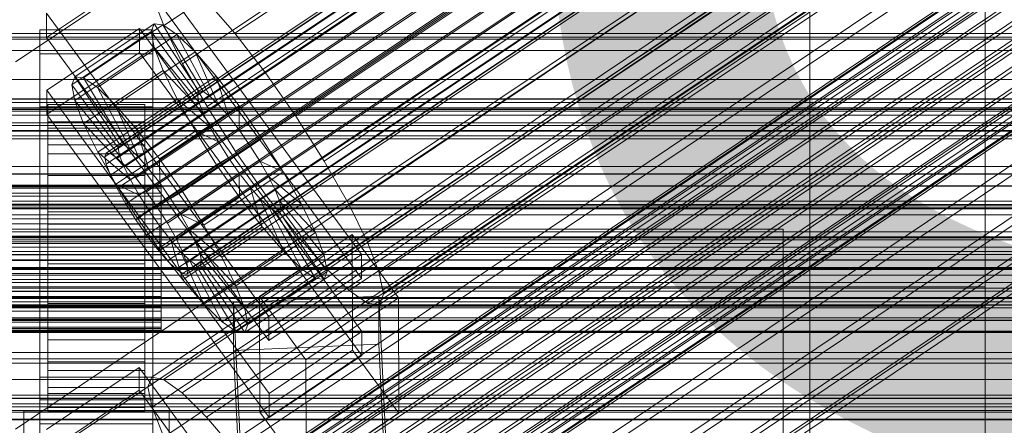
# Model space of a CAD drawing. Header units: millimetres. Extents: x -4395 to 65662, y -65530 to 6847.
# Tile 456 of 656: x 130 to 252, y -33099 to -33049. Entities that reach past the tile are written whole.
import ezdxf

# ---------------------------------------------------------------- set-up
doc = ezdxf.new("R2010")
doc.units = ezdxf.units.MM
for name, color, linetype, lineweight in [('COTAS_P', 1, 'Continuous', 0), ('frontal_C01', 7, 'Continuous', 0), ('frontal_C02', 7, 'Continuous', 0), ('frontal_C03', 7, 'Continuous', 0), ('frontal_C03-dry', 7, 'Continuous', 0), ('frontal_secador', 7, 'Continuous', 0)]:
    doc.layers.add(name, color=color, linetype=linetype, lineweight=lineweight)
doc.dimstyles.new('R19_100', dxfattribs={"dimtxt": 250, "dimasz": 150, "dimexe": 150, "dimexo": 80, "dimgap": 100, "dimtad": 1, "dimtih": 1, "dimtoh": 1, "dimdsep": 46, "dimcen": 0.09, "dimadec": 0, "dimazin": 0, "dimtfac": 1, "dimtdec": 4, "dimtofl": 0, "dimtmove": 0, "dimatfit": 3, "dimfxl": 1, "dimtolj": 1, "dimtzin": 0, "dimarcsym": 0})

# ---------------------------------------------------------------- blocks, each defined once
blk = doc.blocks.new('DIM_R33_44')
at = {"layer": 'COTAS_P'}
for p, q in [((-150, -32200), (550, -32200)), ((550, -32200), (505, -32350)), ((550, -34800), (550, -32200)), ((550, -32200), (595, -32350)), ((550, -34800), (505, -34650)), ((550, -34800), (595, -34650)), ((-150, -34800), (550, -34800))]:
    blk.add_line(p, q, dxfattribs=at)
blk.add_text('2600 P', height=250, rotation=90, dxfattribs=at).set_placement((450, -33500))

msp = doc.modelspace()

# ---------------------------------------------------------------- linework, layer by layer
at = {"layer": 'frontal_C01'}
for p, q in [((146.872, -33092.982), (331.181, -32969.113)), ((148.32, -33093.247), (332.629, -32969.378)), ((146.383, -33094.158), (330.692, -32970.289)), ((150.629, -33094.933), (334.938, -32971.064)), ((141.045, -33116.952), (354.844, -32973.264)), ((141.218, -33116.536), (355.017, -32972.847)), ((141.731, -33116.629), (355.53, -32972.941)), ((146.887, -33096.693), (331.197, -32972.824)), ((141.224, -33117.851), (355.022, -32974.162)), ((142.549, -33117.227), (356.348, -32973.539)), ((143.617, -33118.288), (357.415, -32974.599)), ((153.641, -33097.927), (337.95, -32974.058)), ((141.742, -33119.17), (355.541, -32975.481)), ((144.861, -33119.739), (358.659, -32976.051)), ((148.35, -33100.416), (332.659, -32976.547)), ((142.565, -33120.819), (356.363, -32977.131)), ((359.995, -32977.794), (146.196, -33121.483)), ((157.152, -33102.024), (341.461, -32978.154)), ((143.635, -33122.688), (357.434, -32978.999)), ((147.533, -33123.399), (361.332, -32979.711)), ((144.881, -33124.647), (358.68, -32980.958)), ((148.779, -33125.358), (362.578, -32981.67)), ((150.672, -33105.072), (334.981, -32981.203)), ((146.218, -33126.563), (360.017, -32982.875)), ((345.231, -32983.075), (160.922, -33106.944)), ((149.85, -33127.227), (363.648, -32983.538)), ((147.554, -33128.307), (361.352, -32984.618)), ((150.672, -33128.876), (364.471, -32985.188)), ((148.798, -33129.758), (362.596, -32986.07)), ((151.191, -33130.195), (364.989, -32986.507)), ((153.694, -33110.344), (338.003, -32986.475)), ((149.865, -33130.819), (363.664, -32987.131)), ((150.683, -33131.417), (364.482, -32987.728)), ((151.196, -33131.51), (364.995, -32987.822)), ((151.369, -33131.094), (365.168, -32987.406)), ((164.693, -33112.353), (349.002, -32988.484)), ((157.211, -33115.874), (341.52, -32992.004)), ((168.21, -33117.882), (352.519, -32994.013)), ((160.982, -33121.283), (345.291, -32997.413)), ((171.232, -33123.155), (355.541, -32999.285)), ((164.752, -33126.203), (349.061, -33002.334)), ((173.554, -33127.811), (357.863, -33003.942)), ((168.263, -33130.3), (352.572, -33006.431)), ((175.016, -33131.534), (359.326, -33007.664)), ((171.275, -33133.294), (355.584, -33009.424)), ((173.584, -33134.98), (357.893, -33011.111)), ((175.521, -33134.069), (359.83, -33010.2)), ((175.032, -33135.245), (359.341, -33011.375)), ((228.298, -33033.331), (130, -33099.395)), ((228.298, -33159.609), (228.298, -33033.331)), ((130, -33105.154), (228.298, -33039.09)), ((228.298, -33039.09), (228.298, -33165.368)), ((342.5, -33050.425), (-342.5, -33050.425)), ((342.5, -33056.14), (-342.5, -33056.14)), ((342.5, -33061.807), (-342.5, -33061.807)), ((-342.5, -33069.274), (342.5, -33069.274)), ((300, -33075.619), (-300, -33075.619)), ((342.5, -33075.959), (-342.5, -33075.959)), ((342.5, -33084.041), (-342.5, -33084.041)), ((300, -33084.381), (-300, -33084.381)), ((342.5, -33090.726), (-342.5, -33090.726)), ((133.809, -33099.475), (145.277, -33091.768)), ((145.277, -33091.768), (145.289, -33094.59)), ((145.277, -33091.768), (172.809, -33129.479)), ((146.383, -33094.158), (146.872, -33092.982)), ((146.872, -33092.982), (148.32, -33093.247)), ((148.32, -33093.247), (150.629, -33094.933)), ((145.289, -33094.59), (133.821, -33102.298)), ((172.821, -33132.302), (145.289, -33094.59)), ((146.887, -33096.693), (146.383, -33094.158)), ((150.629, -33094.933), (153.641, -33097.927)), ((148.35, -33100.416), (146.887, -33096.693)), ((342.5, -33098.193), (-342.5, -33098.193)), ((153.641, -33097.927), (157.152, -33102.024))]:
    msp.add_line(p, q, dxfattribs=at)
at = {"layer": 'frontal_C02'}
for p, q in [((141.218, -33065.225), (355.017, -32922.25)), ((250, -35767.183), (250, -32921.727)), ((141.045, -33065.68), (354.844, -32922.705)), ((141.731, -33065.281), (355.53, -32922.306)), ((142.549, -33065.844), (356.348, -32922.869)), ((141.224, -33066.614), (355.022, -32923.639)), ((143.617, -33066.875), (357.415, -32923.899)), ((141.742, -33067.964), (355.541, -32924.988)), ((144.861, -33068.303), (358.659, -32925.328)), ((142.565, -33069.637), (356.363, -32926.662)), ((359.995, -32927.058), (146.196, -33070.033)), ((148.35, -33049.445), (332.659, -32926.19)), ((250, -32926.497), (250, -35771.953)), ((157.152, -33050.404), (341.461, -32927.149)), ((143.635, -33071.521), (357.434, -32928.545)), ((147.533, -33071.945), (361.332, -32928.97)), ((144.881, -33073.486), (358.68, -32930.51)), ((148.779, -33073.91), (362.578, -32930.935)), ((150.672, -33054.168), (334.981, -32930.914)), ((146.218, -33075.398), (360.017, -32932.423)), ((149.85, -33075.793), (363.648, -32932.818)), ((345.231, -32932.03), (160.922, -33055.285)), ((147.554, -33077.127), (361.352, -32934.152)), ((148.798, -33078.556), (362.596, -32935.581)), ((150.672, -33077.467), (364.471, -32934.492)), ((149.865, -33079.587), (363.664, -32936.612)), ((151.191, -33078.817), (364.989, -32935.842)), ((151.369, -33079.751), (365.168, -32936.776)), ((153.694, -33059.484), (338.003, -32936.229)), ((150.683, -33080.15), (364.482, -32937.174)), ((151.196, -33080.205), (364.995, -32937.23)), ((164.693, -33060.682), (349.002, -32937.427)), ((157.211, -33065.029), (341.52, -32941.774)), ((168.21, -33066.227), (352.519, -32942.972)), ((160.982, -33070.426), (345.291, -32947.171)), ((171.232, -33071.542), (355.541, -32948.287)), ((164.752, -33075.307), (349.061, -32952.052)), ((173.554, -33076.265), (357.863, -32953.011)), ((168.263, -33079.339), (352.572, -32956.085)), ((175.016, -33080.075), (359.326, -32956.82)), ((171.275, -33082.248), (355.584, -32958.994)), ((175.521, -33082.711), (359.83, -32959.456)), ((173.584, -33083.836), (357.893, -32960.581)), ((175.032, -33083.994), (359.341, -32960.739)), ((228.298, -33115.864), (228.298, -32982.474)), ((130, -33053.94), (228.298, -32988.204)), ((228.298, -32988.204), (228.298, -33121.594)), ((145.277, -33040.26), (172.809, -33077.782)), ((145.289, -33043.24), (133.821, -33050.91)), ((172.821, -33080.763), (145.289, -33043.24)), ((148.35, -33049.445), (146.887, -33045.635)), ((153.641, -33046.371), (157.152, -33050.404)), ((133.821, -33050.91), (133.809, -33047.929)), ((161.341, -33085.452), (133.809, -33047.929)), ((133, -33052.952), (133, -33049.972)), ((133, -33049.972), (147, -33049.972)), ((133, -33095.79), (133, -33049.972)), ((133.847, -33057.467), (145.315, -33049.798)), ((136.948, -33056.767), (146.777, -33050.194)), ((137.313, -33055.808), (147.143, -33049.234)), ((138.396, -33055.926), (148.226, -33049.352)), ((145.315, -33049.798), (145.327, -33052.778)), ((145.315, -33049.798), (172.847, -33087.32)), ((147.143, -33049.234), (146.777, -33050.194)), ((146.777, -33050.194), (152.513, -33058.011)), ((146.777, -33050.194), (147.155, -33052.165)), ((147, -33049.972), (147, -33052.952)), ((147, -33049.972), (147, -33095.79)), ((148.226, -33049.352), (147.143, -33049.234)), ((147.143, -33049.234), (152.686, -33057.556)), ((149.953, -33050.54), (148.226, -33049.352)), ((148.226, -33049.352), (153.199, -33057.612)), ((150.672, -33054.168), (148.35, -33049.445)), ((133.821, -33050.91), (161.353, -33088.432)), ((140.123, -33057.113), (149.953, -33050.54)), ((152.207, -33052.716), (149.953, -33050.54)), ((149.953, -33050.54), (154.017, -33058.175)), ((157.152, -33050.404), (160.922, -33055.285)), ((137.325, -33058.739), (147.155, -33052.165)), ((147.155, -33052.165), (152.692, -33058.945)), ((147.155, -33052.165), (148.249, -33055.015)), ((147, -33052.952), (133, -33052.952)), ((133, -33052.952), (133, -33098.77)), ((145.327, -33052.778), (133.859, -33060.447)), ((142.377, -33059.289), (152.207, -33052.716)), ((172.859, -33090.3), (145.327, -33052.778)), ((147, -33098.77), (147, -33052.952)), ((154.833, -33055.732), (152.207, -33052.716)), ((152.207, -33052.716), (155.085, -33059.205)), ((138.419, -33061.589), (148.249, -33055.015)), ((148.249, -33055.015), (153.21, -33060.295)), ((148.249, -33055.015), (149.985, -33058.548)), ((153.694, -33059.484), (150.672, -33054.168)), ((136.948, -33056.767), (137.313, -33055.808)), ((142.856, -33064.13), (137.313, -33055.808)), ((137.313, -33055.808), (138.396, -33055.926)), ((143.369, -33064.186), (138.396, -33055.926)), ((138.396, -33055.926), (140.123, -33057.113)), ((145.003, -33062.306), (154.833, -33055.732)), ((157.653, -33059.383), (154.833, -33055.732)), ((154.833, -33055.732), (156.329, -33060.634)), ((160.922, -33055.285), (164.693, -33060.682)), ((133.859, -33060.447), (133.847, -33057.467)), ((161.379, -33094.989), (133.847, -33057.467)), ((142.683, -33064.584), (136.948, -33056.767)), ((137.325, -33058.739), (136.948, -33056.767)), ((144.188, -33064.748), (140.123, -33057.113)), ((140.123, -33057.113), (142.377, -33059.289)), ((152.686, -33057.556), (142.856, -33064.13)), ((152.513, -33058.011), (152.686, -33057.556)), ((152.686, -33057.556), (153.199, -33057.612)), ((142.862, -33065.518), (137.325, -33058.739)), ((138.419, -33061.589), (137.325, -33058.739)), ((140.156, -33065.122), (149.985, -33058.548)), ((152.513, -33058.011), (142.683, -33064.584)), ((153.199, -33057.612), (143.369, -33064.186)), ((154.017, -33058.175), (144.188, -33064.748)), ((149.985, -33058.548), (154.033, -33061.968)), ((149.985, -33058.548), (152.246, -33062.524)), ((152.692, -33058.945), (152.513, -33058.011)), ((153.199, -33057.612), (154.017, -33058.175)), ((154.017, -33058.175), (155.085, -33059.205)), ((-450, -33059.848), (450, -33059.848)), ((133, -33062.49), (133, -33059.509)), ((133, -33059.509), (147, -33059.509)), ((133, -33105.328), (133, -33059.509)), ((134, -33069.193), (134, -33059.201)), ((134, -33059.201), (134, -33059.647)), ((134, -33059.201), (146, -33059.201)), ((134, -33060.049), (134, -33059.201)), ((134, -33069.404), (134, -33059.647)), ((134, -33059.647), (134, -33061.357)), ((134, -33059.647), (146, -33059.647)), ((145.255, -33065.779), (142.377, -33059.289)), ((142.377, -33059.289), (145.003, -33062.306)), ((152.692, -33058.945), (142.862, -33065.518)), ((155.085, -33059.205), (145.255, -33065.779)), ((146, -33059.647), (146, -33059.201)), ((146, -33059.201), (146, -33069.193)), ((146, -33059.201), (146, -33060.049)), ((146, -33061.357), (146, -33059.647)), ((146, -33059.647), (146, -33069.404)), ((147, -33059.509), (147, -33062.49)), ((147, -33059.509), (147, -33105.328)), ((157.653, -33059.383), (147.823, -33065.957)), ((153.21, -33060.295), (152.692, -33058.945)), ((157.211, -33065.029), (153.694, -33059.484)), ((155.085, -33059.205), (156.329, -33060.634)), ((157.665, -33062.364), (157.653, -33059.383)), ((160.474, -33063.42), (157.653, -33059.383)), ((133.859, -33060.447), (161.391, -33097.97)), ((134, -33069.594), (134, -33060.049)), ((134, -33060.049), (146, -33060.049)), ((134, -33062.133), (134, -33060.049)), ((153.21, -33060.295), (143.38, -33066.868)), ((146, -33060.049), (146, -33069.594)), ((146, -33060.049), (146, -33062.133)), ((156.329, -33060.634), (146.499, -33067.208)), ((154.033, -33061.968), (153.21, -33060.295)), ((156.329, -33060.634), (157.665, -33062.364)), ((164.693, -33060.682), (168.21, -33066.227)), ((134, -33070.214), (134, -33061.357)), ((134, -33061.357), (134, -33064.213)), ((134, -33061.357), (146, -33061.357)), ((134, -33070.581), (134, -33062.133)), ((134, -33062.133), (146, -33062.133)), ((134, -33065.31), (134, -33062.133)), ((143.38, -33066.868), (138.419, -33061.589)), ((140.156, -33065.122), (138.419, -33061.589)), ((154.033, -33061.968), (144.203, -33068.542)), ((146.499, -33067.208), (145.003, -33062.306)), ((145.003, -33062.306), (147.823, -33065.957)), ((146, -33064.213), (146, -33061.357)), ((146, -33061.357), (146, -33070.214)), ((146, -33062.133), (146, -33070.581)), ((146, -33062.133), (146, -33065.31)), ((147.835, -33068.937), (157.665, -33062.364)), ((155.103, -33063.852), (154.033, -33061.968)), ((157.665, -33062.364), (159.001, -33064.276)), ((147, -33062.49), (133, -33062.49)), ((133, -33062.49), (133, -33108.308)), ((142.416, -33069.098), (152.246, -33062.524)), ((147, -33108.308), (147, -33062.49)), ((150.644, -33069.994), (160.474, -33063.42)), ((152.246, -33062.524), (155.103, -33063.852)), ((152.246, -33062.524), (154.877, -33066.672)), ((160.474, -33063.42), (159.001, -33064.276)), ((163.105, -33067.568), (160.474, -33063.42)), ((134, -33071.567), (134, -33064.213)), ((134, -33064.213), (134, -33068.021)), ((134, -33064.213), (146, -33064.213)), ((142.856, -33064.13), (142.683, -33064.584)), ((142.683, -33064.584), (142.862, -33065.518)), ((143.369, -33064.186), (142.856, -33064.13)), ((144.188, -33064.748), (143.369, -33064.186)), ((145.255, -33065.779), (144.188, -33064.748)), ((155.103, -33063.852), (145.274, -33070.425)), ((146, -33068.021), (146, -33064.213)), ((146, -33064.213), (146, -33071.567)), ((159.001, -33064.276), (149.171, -33070.85)), ((156.35, -33065.816), (155.103, -33063.852)), ((159.001, -33064.276), (160.247, -33066.241)), ((134, -33072.087), (134, -33065.31)), ((134, -33065.31), (146, -33065.31)), ((134, -33069.365), (134, -33065.31)), ((144.203, -33068.542), (140.156, -33065.122)), ((142.416, -33069.098), (140.156, -33065.122)), ((141.045, -33065.68), (141.218, -33065.225)), ((141.224, -33066.614), (141.045, -33065.68)), ((141.218, -33065.225), (141.731, -33065.281)), ((141.731, -33065.281), (142.549, -33065.844)), ((142.549, -33065.844), (143.617, -33066.875)), ((142.862, -33065.518), (143.38, -33066.868)), ((146.499, -33067.208), (145.255, -33065.779)), ((146, -33065.31), (146, -33072.087)), ((146, -33065.31), (146, -33069.365)), ((156.35, -33065.816), (146.52, -33072.39)), ((147.823, -33065.957), (147.835, -33068.937)), ((147.823, -33065.957), (150.644, -33069.994)), ((154.877, -33066.672), (156.35, -33065.816)), ((157.686, -33067.729), (156.35, -33065.816)), ((160.982, -33070.426), (157.211, -33065.029)), ((141.742, -33067.964), (141.224, -33066.614)), ((143.38, -33066.868), (144.203, -33068.542)), ((143.617, -33066.875), (144.861, -33068.303)), ((145.047, -33073.246), (154.877, -33066.672)), ((147.835, -33068.937), (146.499, -33067.208)), ((160.247, -33066.241), (150.417, -33072.815)), ((154.877, -33066.672), (157.698, -33070.709)), ((163.105, -33067.568), (160.247, -33066.241)), ((160.247, -33066.241), (161.318, -33068.124)), ((168.21, -33066.227), (171.232, -33071.542)), ((134, -33073.371), (134, -33068.021)), ((134, -33068.021), (134, -33072.522)), ((134, -33068.021), (146, -33068.021)), ((142.565, -33069.637), (141.742, -33067.964)), ((144.861, -33068.303), (146.196, -33070.033)), ((146, -33072.522), (146, -33068.021)), ((146, -33068.021), (146, -33073.371)), ((157.686, -33067.729), (147.856, -33074.302)), ((161.318, -33068.124), (151.488, -33074.698)), ((153.275, -33074.142), (163.105, -33067.568)), ((157.698, -33070.709), (157.686, -33067.729)), ((159.022, -33069.458), (157.686, -33067.729)), ((165.365, -33071.544), (161.318, -33068.124)), ((161.318, -33068.124), (162.14, -33069.798)), ((165.365, -33071.544), (163.105, -33067.568)), ((-148, -33069.193), (148, -33069.193)), ((-148, -33069.404), (148, -33069.404)), ((-148, -33069.594), (148, -33069.594)), ((134, -33069.404), (134, -33069.193)), ((146, -33069.193), (134, -33069.193)), ((134, -33069.193), (134, -33069.594)), ((134, -33074.007), (134, -33069.365)), ((134, -33069.365), (146, -33069.365)), ((134, -33074.021), (134, -33069.365)), ((134, -33070.214), (134, -33069.404)), ((146, -33069.404), (134, -33069.404)), ((146, -33069.594), (134, -33069.594)), ((134, -33069.594), (134, -33070.581)), ((145.274, -33070.425), (142.416, -33069.098)), ((145.047, -33073.246), (142.416, -33069.098)), ((143.635, -33071.521), (142.565, -33069.637)), ((144.203, -33068.542), (145.274, -33070.425)), ((146, -33069.193), (146, -33069.404)), ((146, -33069.594), (146, -33069.193)), ((146, -33069.365), (146, -33074.007)), ((146, -33069.365), (146, -33074.021)), ((146, -33069.404), (146, -33070.214)), ((146, -33070.581), (146, -33069.594)), ((149.171, -33070.85), (147.835, -33068.937)), ((148, -33069.404), (148, -33069.193)), ((148, -33069.193), (148, -33069.594)), ((148, -33070.214), (148, -33069.404)), ((148, -33069.594), (148, -33070.581)), ((159.022, -33069.458), (149.192, -33076.032)), ((160.518, -33074.36), (159.022, -33069.458)), ((160.266, -33070.887), (159.022, -33069.458)), ((-148, -33070.214), (148, -33070.214)), ((-148, -33070.581), (148, -33070.581)), ((134, -33071.567), (134, -33070.214)), ((146, -33070.214), (134, -33070.214)), ((146, -33070.581), (134, -33070.581)), ((134, -33070.581), (134, -33072.087)), ((145.274, -33070.425), (146.52, -33072.39)), ((146, -33070.214), (146, -33071.567)), ((146, -33072.087), (146, -33070.581)), ((146.196, -33070.033), (147.533, -33071.945)), ((147.868, -33077.283), (157.698, -33070.709)), ((148, -33071.567), (148, -33070.214)), ((148, -33070.581), (148, -33072.087)), ((149.171, -33070.85), (150.644, -33069.994)), ((150.417, -33072.815), (149.171, -33070.85)), ((160.266, -33070.887), (150.436, -33077.461)), ((150.644, -33069.994), (153.275, -33074.142)), ((162.14, -33069.798), (152.311, -33076.372)), ((157.698, -33070.709), (160.518, -33074.36)), ((163.144, -33077.377), (160.266, -33070.887)), ((161.333, -33071.918), (160.266, -33070.887)), ((164.752, -33075.307), (160.982, -33070.426)), ((167.102, -33075.078), (162.14, -33069.798)), ((162.14, -33069.798), (162.659, -33071.148)), ((450, -33071.77), (-450, -33071.77)), ((-148, -33071.567), (148, -33071.567)), ((-148, -33072.087), (148, -33072.087)), ((134, -33073.371), (134, -33071.567)), ((146, -33071.567), (134, -33071.567)), ((146, -33072.087), (134, -33072.087)), ((134, -33072.087), (134, -33074.007)), ((144.881, -33073.486), (143.635, -33071.521)), ((146, -33071.567), (146, -33073.371)), ((146, -33074.007), (146, -33072.087)), ((147.533, -33071.945), (148.779, -33073.91)), ((148, -33073.371), (148, -33071.567)), ((148, -33072.087), (148, -33074.007)), ((161.333, -33071.918), (151.503, -33078.491)), ((162.659, -33071.148), (152.829, -33077.721)), ((162.837, -33072.082), (153.008, -33078.655)), ((155.535, -33078.118), (165.365, -33071.544)), ((165.397, -33079.553), (161.333, -33071.918)), ((162.151, -33072.48), (161.333, -33071.918)), ((168.196, -33077.927), (162.659, -33071.148)), ((162.659, -33071.148), (162.837, -33072.082)), ((162.837, -33072.082), (162.664, -33072.536)), ((168.573, -33079.899), (162.837, -33072.082)), ((167.102, -33075.078), (165.365, -33071.544)), ((171.232, -33071.542), (173.554, -33076.265)), ((-148, -33073.371), (148, -33073.371)), ((134, -33072.522), (134, -33075.503)), ((146, -33072.522), (134, -33072.522)), ((134, -33072.522), (134, -33077.409)), ((134, -33075.503), (134, -33073.371)), ((146, -33073.371), (134, -33073.371)), ((146.52, -33072.39), (145.047, -33073.246)), ((147.868, -33077.283), (145.047, -33073.246)), ((146, -33075.503), (146, -33072.522)), ((146, -33077.409), (146, -33072.522)), ((146, -33073.371), (146, -33075.503)), ((146.52, -33072.39), (147.856, -33074.302)), ((148, -33075.503), (148, -33073.371)), ((151.488, -33074.698), (150.417, -33072.815)), ((150.417, -33072.815), (153.275, -33074.142)), ((162.151, -33072.48), (152.321, -33079.054)), ((162.664, -33072.536), (152.835, -33079.11)), ((167.125, -33080.741), (162.151, -33072.48)), ((162.664, -33072.536), (162.151, -33072.48)), ((168.208, -33080.859), (162.664, -33072.536)), ((-148, -33074.007), (148, -33074.007)), ((146, -33074.007), (134, -33074.007)), ((134, -33074.007), (134, -33076.213)), ((134, -33076.213), (134, -33074.021)), ((134, -33074.021), (146, -33074.021)), ((134, -33078.961), (134, -33074.021)), ((146.218, -33075.398), (144.881, -33073.486)), ((146, -33076.213), (146, -33074.007)), ((146, -33074.021), (146, -33076.213)), ((146, -33074.021), (146, -33078.961)), ((147.856, -33074.302), (147.868, -33077.283)), ((147.856, -33074.302), (149.192, -33076.032)), ((148, -33074.007), (148, -33076.213)), ((148.779, -33073.91), (149.85, -33075.793)), ((150.688, -33080.934), (160.518, -33074.36)), ((153.275, -33074.142), (155.535, -33078.118)), ((160.518, -33074.36), (163.144, -33077.377)), ((-225, -33074.644), (225, -33074.644)), ((148, -33075.503), (-148, -33075.503)), ((134, -33075.503), (146, -33075.503)), ((134, -33077.818), (134, -33075.503)), ((146, -33075.503), (146, -33077.818)), ((147.554, -33077.127), (146.218, -33075.398)), ((148, -33077.818), (148, -33075.503)), ((149.85, -33075.793), (150.672, -33077.467)), ((152.311, -33076.372), (151.488, -33074.698)), ((151.488, -33074.698), (155.535, -33078.118)), ((157.272, -33081.651), (167.102, -33075.078)), ((160.19, -33082.994), (171.658, -33075.325)), ((168.263, -33079.339), (164.752, -33075.307)), ((168.196, -33077.927), (167.102, -33075.078)), ((171.658, -33075.325), (171.715, -33089.631)), ((171.658, -33075.325), (177.394, -33083.142)), ((225, -33074.644), (225, -33076.432)), ((225, -33112.826), (225, -33074.644)), ((225, -33076.432), (-225, -33076.432)), ((-148, -33076.213), (148, -33076.213)), ((146, -33076.213), (134, -33076.213)), ((134, -33076.213), (134, -33078.553)), ((146, -33078.553), (146, -33076.213)), ((148, -33076.213), (148, -33078.553)), ((149.192, -33076.032), (150.688, -33080.934)), ((149.192, -33076.032), (150.436, -33077.461)), ((152.829, -33077.721), (152.311, -33076.372)), ((152.311, -33076.372), (157.272, -33081.651)), ((173.554, -33076.265), (175.016, -33080.075)), ((225, -33114.614), (225, -33076.432)), ((-148, -33077.818), (148, -33077.818)), ((134, -33077.818), (134, -33077.409)), ((134, -33077.409), (134, -33082.349)), ((134, -33077.409), (146, -33077.409)), ((134, -33080.158), (134, -33077.818)), ((146, -33077.818), (134, -33077.818)), ((146, -33082.349), (146, -33077.409)), ((146, -33077.409), (146, -33077.818)), ((146, -33077.818), (146, -33080.158)), ((148.798, -33078.556), (147.554, -33077.127)), ((150.688, -33080.934), (147.868, -33077.283)), ((148, -33080.158), (148, -33077.818)), ((150.436, -33077.461), (153.314, -33083.95)), ((150.436, -33077.461), (151.503, -33078.491)), ((150.672, -33077.467), (151.191, -33078.817)), ((153.008, -33078.655), (152.829, -33077.721)), ((152.829, -33077.721), (158.366, -33084.501)), ((153.314, -33083.95), (163.144, -33077.377)), ((155.535, -33078.118), (157.272, -33081.651)), ((158.366, -33084.501), (168.196, -33077.927)), ((172.809, -33077.782), (161.341, -33085.452)), ((163.144, -33077.377), (165.397, -33079.553)), ((168.573, -33079.899), (168.196, -33077.927)), ((172.821, -33080.763), (172.809, -33077.782)), ((-450, -33078.481), (450, -33078.481)), ((-148, -33078.553), (148, -33078.553)), ((134, -33078.553), (134, -33078.961)), ((146, -33078.553), (134, -33078.553)), ((134, -33078.553), (134, -33080.868)), ((134, -33078.961), (146, -33078.961)), ((134, -33083.848), (134, -33078.961)), ((146, -33078.961), (146, -33078.553)), ((146, -33080.868), (146, -33078.553)), ((146, -33078.961), (146, -33083.848)), ((148, -33078.553), (148, -33080.868)), ((149.865, -33079.587), (148.798, -33078.556)), ((151.191, -33078.817), (151.369, -33079.751)), ((151.503, -33078.491), (155.567, -33086.127)), ((151.503, -33078.491), (152.321, -33079.054)), ((152.321, -33079.054), (157.295, -33087.314)), ((152.321, -33079.054), (152.835, -33079.11)), ((152.835, -33079.11), (153.008, -33078.655)), ((152.835, -33079.11), (158.378, -33087.432)), ((153.008, -33078.655), (158.743, -33086.472)), ((171.275, -33082.248), (168.263, -33079.339)), ((-148, -33080.158), (148, -33080.158)), ((134, -33082.363), (134, -33080.158)), ((134, -33080.158), (134, -33082.349)), ((146, -33080.158), (134, -33080.158)), ((146, -33082.349), (146, -33080.158)), ((146, -33080.158), (146, -33082.363)), ((148, -33082.363), (148, -33080.158)), ((150.683, -33080.15), (149.865, -33079.587)), ((151.196, -33080.205), (150.683, -33080.15)), ((151.369, -33079.751), (151.196, -33080.205)), ((155.567, -33086.127), (165.397, -33079.553)), ((158.743, -33086.472), (168.573, -33079.899)), ((165.397, -33079.553), (167.125, -33080.741)), ((168.208, -33080.859), (168.573, -33079.899)), ((175.016, -33080.075), (175.521, -33082.711)), ((-250, -33081.805), (250, -33081.805)), ((-148, -33080.868), (148, -33080.868)), ((134, -33080.868), (134, -33083.848)), ((146, -33080.868), (134, -33080.868)), ((134, -33080.868), (134, -33083)), ((146, -33083.848), (146, -33080.868)), ((146, -33083), (146, -33080.868)), ((148, -33080.868), (148, -33083)), ((153.314, -33083.95), (150.688, -33080.934)), ((157.272, -33081.651), (158.366, -33084.501)), ((157.295, -33087.314), (167.125, -33080.741)), ((158.378, -33087.432), (168.208, -33080.859)), ((161.353, -33088.432), (172.821, -33080.763)), ((167.125, -33080.741), (168.208, -33080.859)), ((250, -33081.805), (250, -33084.189)), ((250, -33105.669), (250, -33081.805)), ((-148, -33082.363), (148, -33082.363)), ((-148, -33083), (148, -33083)), ((134, -33082.349), (134, -33087.005)), ((134, -33082.349), (146, -33082.349)), ((134, -33084.284), (134, -33082.363)), ((134, -33082.363), (134, -33087.005)), ((146, -33082.363), (134, -33082.363)), ((134, -33083), (134, -33088.349)), ((146, -33083), (134, -33083)), ((134, -33083), (134, -33084.804)), ((146, -33087.005), (146, -33082.349)), ((146, -33087.005), (146, -33082.363)), ((146, -33082.363), (146, -33084.284)), ((146, -33088.349), (146, -33083)), ((146, -33084.804), (146, -33083)), ((148, -33084.284), (148, -33082.363)), ((148, -33083), (148, -33084.804)), ((156.962, -33083.728), (174.943, -33082.935)), ((160.247, -33097.3), (160.19, -33082.994)), ((165.926, -33090.811), (160.19, -33082.994)), ((177.394, -33083.142), (165.926, -33090.811)), ((173.584, -33083.836), (171.275, -33082.248)), ((174.943, -33082.935), (174.943, -33088.897)), ((174.943, -33082.935), (177.811, -33142.201)), ((175.521, -33082.711), (175.032, -33083.994)), ((177.451, -33097.448), (177.394, -33083.142)), ((250, -33084.189), (-250, -33084.189)), ((-148, -33084.284), (148, -33084.284)), ((134, -33083.848), (146, -33083.848)), ((134, -33088.349), (134, -33083.848)), ((134, -33085.789), (134, -33084.284)), ((134, -33084.284), (134, -33091.06)), ((146, -33084.284), (134, -33084.284)), ((146, -33083.848), (146, -33088.349)), ((146, -33091.06), (146, -33084.284)), ((146, -33084.284), (146, -33085.789)), ((148, -33085.789), (148, -33084.284)), ((155.567, -33086.127), (153.314, -33083.95)), ((156.962, -33089.69), (156.962, -33083.728)), ((159.83, -33142.994), (156.962, -33083.728)), ((175.032, -33083.994), (173.584, -33083.836)), ((250, -33108.053), (250, -33084.189)), ((-148, -33084.804), (148, -33084.804)), ((134, -33084.804), (134, -33092.158)), ((146, -33084.804), (134, -33084.804)), ((134, -33084.804), (134, -33086.157)), ((146, -33092.158), (146, -33084.804)), ((146, -33086.157), (146, -33084.804)), ((148, -33084.804), (148, -33086.157)), ((158.366, -33084.501), (158.743, -33086.472)), ((161.341, -33085.452), (161.353, -33088.432)), ((450, -33085.634), (-450, -33085.634)), ((-148, -33085.789), (148, -33085.789)), ((-148, -33086.157), (148, -33086.157)), ((-148, -33086.776), (148, -33086.776)), ((134, -33086.776), (134, -33085.789)), ((134, -33085.789), (134, -33094.238)), ((146, -33085.789), (134, -33085.789)), ((134, -33086.157), (134, -33095.014)), ((146, -33086.157), (134, -33086.157)), ((134, -33086.157), (134, -33086.966)), ((134, -33087.178), (134, -33086.776)), ((134, -33086.776), (134, -33096.322)), ((146, -33086.776), (134, -33086.776)), ((146, -33094.238), (146, -33085.789)), ((146, -33085.789), (146, -33086.776)), ((146, -33095.014), (146, -33086.157)), ((146, -33086.966), (146, -33086.157)), ((146, -33096.322), (146, -33086.776)), ((146, -33086.776), (146, -33087.178)), ((148, -33086.776), (148, -33085.789)), ((148, -33086.157), (148, -33086.966)), ((148, -33087.178), (148, -33086.776)), ((157.295, -33087.314), (155.567, -33086.127)), ((158.743, -33086.472), (158.378, -33087.432)), ((-148, -33086.966), (148, -33086.966)), ((-148, -33087.178), (148, -33087.178)), ((134, -33086.966), (134, -33096.723)), ((146, -33086.966), (134, -33086.966)), ((134, -33086.966), (134, -33087.178)), ((134, -33087.005), (134, -33091.06)), ((134, -33087.005), (146, -33087.005)), ((134, -33087.178), (134, -33097.169)), ((146, -33087.178), (134, -33087.178)), ((146, -33096.723), (146, -33086.966)), ((146, -33087.178), (146, -33086.966)), ((146, -33091.06), (146, -33087.005)), ((146, -33097.169), (146, -33087.178)), ((148, -33086.966), (148, -33087.178)), ((158.378, -33087.432), (157.295, -33087.314)), ((172.847, -33087.32), (161.379, -33094.989)), ((172.859, -33090.3), (172.847, -33087.32)), ((134, -33088.349), (146, -33088.349)), ((134, -33092.158), (134, -33088.349)), ((146, -33088.349), (146, -33092.158)), ((174.943, -33088.897), (156.962, -33089.69)), ((177.811, -33148.163), (174.943, -33088.897)), ((450, -33089.936), (-450, -33089.936)), ((159.83, -33148.956), (156.962, -33089.69)), ((171.715, -33089.631), (160.247, -33097.3)), ((161.391, -33097.97), (172.859, -33090.3)), ((177.451, -33097.448), (171.715, -33089.631)), ((134, -33091.06), (134, -33094.238)), ((134, -33091.06), (146, -33091.06)), ((146, -33094.238), (146, -33091.06)), ((165.926, -33090.811), (165.983, -33105.118)), ((134, -33092.158), (146, -33092.158)), ((134, -33095.014), (134, -33092.158)), ((146, -33092.158), (146, -33095.014)), ((450, -33093.257), (-450, -33093.257)), ((133, -33107.293), (133, -33092.987)), ((133, -33092.987), (147, -33092.987)), ((133, -33102.532), (133, -33092.987)), ((147, -33092.987), (147, -33107.293)), ((147, -33092.987), (147, -33102.532)), ((134, -33094.238), (134, -33096.322)), ((134, -33094.238), (146, -33094.238)), ((134, -33095.014), (146, -33095.014)), ((134, -33096.723), (134, -33095.014)), ((146, -33096.322), (146, -33094.238)), ((146, -33095.014), (146, -33096.723)), ((161.379, -33094.989), (161.391, -33097.97)), ((147, -33095.79), (133, -33095.79)), ((133, -33095.79), (133, -33098.77)), ((134, -33096.322), (134, -33097.169)), ((134, -33096.322), (146, -33096.322)), ((146, -33097.169), (146, -33096.322)), ((147, -33098.77), (147, -33095.79)), ((-450, -33097.089), (450, -33097.089)), ((131, -33103.12), (131, -33097.159)), ((131, -33097.159), (149, -33097.159)), ((131, -33142.596), (131, -33097.159)), ((134, -33096.723), (146, -33096.723)), ((134, -33097.169), (134, -33096.723)), ((134, -33097.169), (146, -33097.169)), ((146, -33096.723), (146, -33097.169)), ((149, -33097.159), (149, -33103.12)), ((149, -33097.159), (149, -33142.596)), ((160.247, -33097.3), (165.983, -33105.118)), ((165.983, -33105.118), (177.451, -33097.448)), ((133, -33098.77), (147, -33098.77))]:
    msp.add_line(p, q, dxfattribs=at)
at = {"layer": 'frontal_C03'}
for p, q in [((1270, -33050.899), (-1230, -33050.899)), ((1270, -33051.141), (-1230, -33051.141)), ((1270, -33058.576), (-1230, -33058.576)), ((1270, -33058.962), (-1230, -33058.962)), ((1270, -33059.629), (-1230, -33059.629)), ((1270, -33059.667), (-1230, -33059.667)), ((1270, -33060.029), (-1230, -33060.029)), ((-1230, -33060.561), (1270, -33060.561)), ((1270, -33061.503), (-1230, -33061.503)), ((1270, -33062.435), (-1230, -33062.435)), ((1270, -33063.101), (-1230, -33063.101)), ((1270, -33063.487), (-1230, -33063.487)), ((1516, -33067.805), (-1476, -33067.805)), ((1516, -33067.832), (-1476, -33067.832)), ((1516, -33069.274), (-1476, -33069.274)), ((1516, -33069.349), (-1476, -33069.349)), ((1516, -33072.014), (-1476, -33072.014)), ((1516, -33072.127), (-1476, -33072.127)), ((1270, -33071.17), (-1230, -33071.17)), ((-1230, -33071.597), (1270, -33071.597)), ((1516, -33075.608), (-1476, -33075.608)), ((-1476, -33075.742), (1516, -33075.742)), ((1270, -33077.417), (-1230, -33077.417)), ((1270, -33077.803), (-1230, -33077.803)), ((1270, -33078.47), (-1230, -33078.47)), ((-1230, -33079.402), (1270, -33079.402)), ((1516, -33079.51), (-1476, -33079.51)), ((1516, -33079.644), (-1476, -33079.644)), ((1270, -33080.344), (-1230, -33080.344)), ((1270, -33081.276), (-1230, -33081.276)), ((1516, -33083.125), (-1476, -33083.125)), ((1270, -33081.942), (-1230, -33081.942)), ((1270, -33082.328), (-1230, -33082.328)), ((1516, -33083.238), (-1476, -33083.238)), ((1270, -33083.655), (-1230, -33083.655)), ((1270, -33084.082), (-1230, -33084.082)), ((1516, -33085.903), (-1476, -33085.903)), ((1516, -33085.978), (-1476, -33085.978)), ((1516, -33087.42), (-1476, -33087.42)), ((1516, -33087.447), (-1476, -33087.447)), ((1270, -33095.223), (-1230, -33095.223)), ((1270, -33095.585), (-1230, -33095.585)), ((1270, -33096.258), (-1230, -33096.258)), ((1270, -33096.644), (-1230, -33096.644)), ((1270, -33097.311), (-1230, -33097.311)), ((-1230, -33098.243), (1270, -33098.243))]:
    msp.add_line(p, q, dxfattribs=at)
at = {"layer": 'frontal_C03-dry'}
for p, q in [((-1245, -33052.526), (1255, -33052.526)), ((1255, -33058.526), (-1245, -33058.526)), ((1255, -33062.526), (-1245, -33062.526)), ((-1246.25, -33066.894), (1253.75, -33066.894)), ((1253.75, -33072.894), (-1246.25, -33072.894)), ((1253.75, -33076.894), (-1246.25, -33076.894)), ((-1247.5, -33081.263), (1252.5, -33081.263)), ((1252.5, -33087.263), (-1247.5, -33087.263)), ((1252.5, -33091.263), (-1247.5, -33091.263)), ((-1248.75, -33095.631), (1251.25, -33095.631))]:
    msp.add_line(p, q, dxfattribs=at)
at = {"layer": 'frontal_secador'}
for p, q in [((-1265, -33072), (1265, -33072)), ((-1400, -33075), (1400, -33075)), ((-1265, -33075), (1265, -33075))]:
    msp.add_line(p, q, dxfattribs=at)

# ---------------------------------------------------------------- dimensions: what is measured, and where the dimension line sits
at = {"layer": 'COTAS_P'}
dim = msp.add_aligned_dim(p1=(-150, -34800), p2=(-150, -32200), distance=-700, text='<> P', dimstyle='R19_100', dxfattribs=at)
dim.commit()
dim.dimension.update_dxf_attribs({"geometry": 'DIM_R33_44', "text_midpoint": (550, -33500)})

doc.saveas('drawing.dxf')
